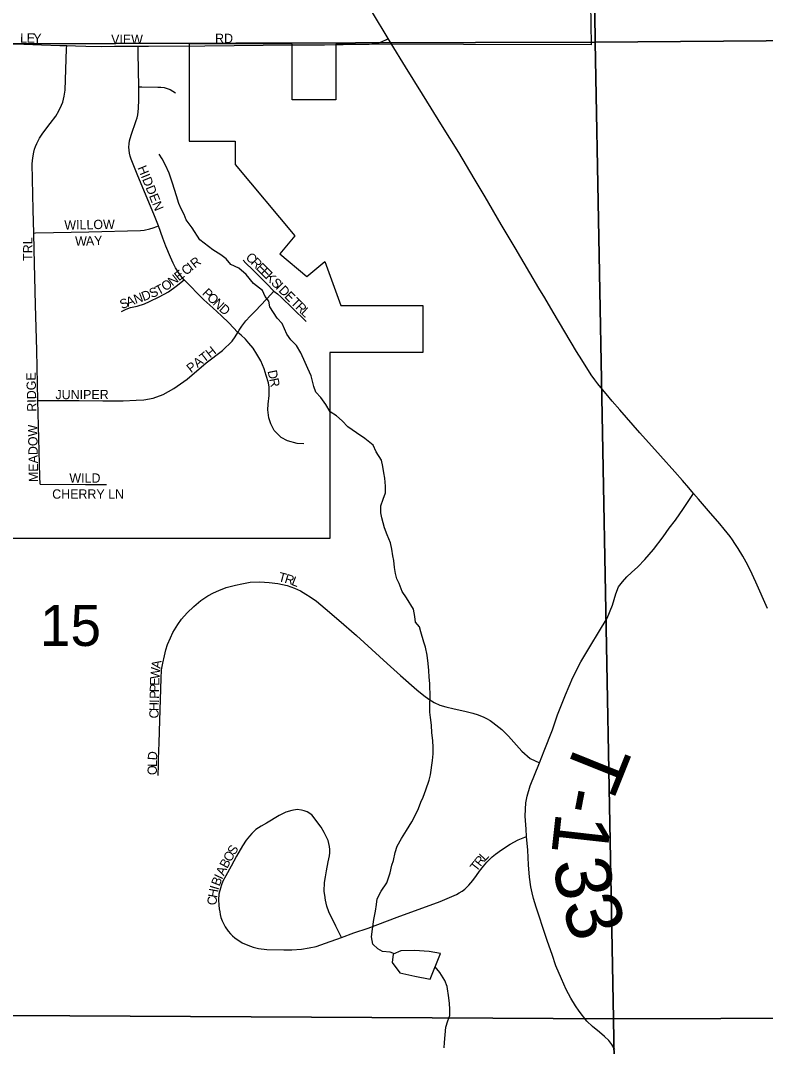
# Model space of a CAD drawing. Extents: x 1985906 to 2360102, y 891258 to 1222054.
# Drawn here: x 2190309 to 2194313, y 1073952 to 1079466 of the extents above; entities that cross this region are included whole.
import ezdxf

# ---------------------------------------------------------------- set-up
doc = ezdxf.new("R2010")
doc.units = 0
for name, color, linetype in [('GM_X_City_Street', 7, 'Continuous'), ('GM_X_City_Street_Text', 7, 'Continuous'), ('GM_X_Corporation', 7, 'Continuous'), ('GM_X_Minor_Lake', 7, 'Continuous'), ('GM_X_Minor_River', 7, 'Continuous'), ('GM_X_Section', 7, 'Continuous'), ('GM_X_Section_Text', 7, 'Continuous'), ('GM_X_Township_Road', 7, 'Continuous'), ('GM_X_Township_Road_Text', 7, 'Continuous'), ('GM_X_Township_Subdivision', 7, 'Continuous'), ('GM_X_Township_Subdivision_Text', 7, 'Continuous')]:
    doc.layers.add(name, color=color, linetype=linetype)

msp = doc.modelspace()

# ---------------------------------------------------------------- linework, layer by layer
at = {"layer": 'GM_X_City_Street'}
for points in [[(2192284.5, 1079369.1), (2192201.3, 1079508.2), (2192169.6, 1079560.9)], [(2192300.2, 1079343.2), (2192284.5, 1079369.1)], [(2190090.2, 1079346.7), (2190161, 1079344.3), (2190243, 1079341), (2190326.7, 1079338.1), (2190421.1, 1079335.6), (2190519.9, 1079332.5), (2190557.3, 1079330.9)], [(2190379.4, 1078323.9), (2190377, 1078448.5), (2190371.5, 1078695), (2190374, 1078727.1), (2190379.5, 1078759), (2190383.7, 1078774.5), (2190389.2, 1078789.5), (2190395.7, 1078804.3), (2190410.7, 1078833.1), (2190428.5, 1078860.2), (2190468.6, 1078912.1), (2190498.1, 1078952.1), (2190515.4, 1078980.7), (2190529.7, 1079010.8), (2190535.7, 1079026.5), (2190540.3, 1079042.7), (2190543.7, 1079059.2), (2190547.7, 1079092.3), (2190556.6, 1079313.8), (2190557.3, 1079330.9)], [(2190557.3, 1079330.9), (2190604.1, 1079329), (2190659.1, 1079327.8), (2190744.3, 1079327), (2190814.5, 1079327.7), (2190909.9, 1079328.1), (2190941.1, 1079328.3)], [(2190941.1, 1079328.3), (2190997, 1079328.5), (2191298.6, 1079330.7), (2191770.3, 1079334.6), (2191942.8, 1079335.3)], [(2190943.7, 1079109.4), (2190941.5, 1079292.6), (2190941.2, 1079317.1), (2190941.1, 1079328.3)], [(2192043.1, 1079337.9), (2192073.4, 1079338.9)], [(2191049.8, 1078361.7), (2191028, 1078417.1), (2190935.3, 1078639.9), (2190903.6, 1078721.6), (2190898.5, 1078737.3), (2190894.6, 1078753.3), (2190892.2, 1078769.5), (2190891.3, 1078785.9), (2190892.2, 1078802.4), (2190894.7, 1078818.6), (2190903, 1078850.5), (2190931, 1078927.9), (2190935.6, 1078943.6), (2190939.3, 1078959.6), (2190943.3, 1078992.2), (2190944.5, 1079041.5), (2190943.7, 1079109.4)], [(2190943.7, 1079109.4), (2190960.3, 1079109.2), (2191046.4, 1079108), (2191063.5, 1079107.2), (2191080.4, 1079105.2), (2191096.9, 1079101.4), (2191112.7, 1079095), (2191127.5, 1079086.5), (2191141.7, 1079076.8)], [(2190379.4, 1078323.9), (2190389.5, 1078324.1), (2190485.8, 1078326), (2190676.1, 1078330.8), (2190953.6, 1078338.1), (2190973.1, 1078339.9), (2191002.8, 1078345.6), (2191021.1, 1078351), (2191040.5, 1078358.2), (2191049.8, 1078361.7)], [(2191188.6, 1078072.9), (2191168.5, 1078096.4), (2191141.7, 1078136.7), (2191129.1, 1078162), (2191115.1, 1078194.7), (2191090, 1078253.3), (2191073.8, 1078296.9), (2191049.8, 1078361.7)], [(2190402.1, 1077424), (2190395.4, 1077692.1), (2190388.9, 1077938.7), (2190381.2, 1078234.8), (2190379.4, 1078323.9)], [(2191504.6, 1078177.5), (2191519.7, 1078162.4), (2191554.7, 1078128.7), (2191581.8, 1078101.6), (2191630.5, 1078052.9), (2191670.6, 1078012.1)], [(2190851.6, 1077901.8), (2190875.8, 1077915), (2190899.7, 1077924), (2190935.8, 1077930.6), (2190974.9, 1077943.3), (2191001.8, 1077956.6), (2191053.9, 1077980.1), (2191103.1, 1078007.1), (2191145.3, 1078037.4), (2191188.6, 1078072.9)], [(2191476.4, 1077789.9), (2191428.3, 1077840.5), (2191389.1, 1077879.2), (2191342.4, 1077922.4), (2191294, 1077965.1), (2191188.6, 1078072.9)], [(2191476.4, 1077789.9), (2191484.7, 1077802), (2191498.9, 1077822.7), (2191519.4, 1077852.3), (2191542.7, 1077876.5), (2191576.2, 1077911.6), (2191594.4, 1077930.5), (2191633.5, 1077972.3), (2191670.6, 1078012.1)], [(2191670.6, 1078012.1), (2191689.3, 1077996.4), (2191708.9, 1077979.8), (2191729.7, 1077959.5), (2191752, 1077937.7), (2191795.6, 1077895), (2191818.5, 1077872.6), (2191844.2, 1077847.5)], [(2190402.1, 1077424), (2190475.6, 1077423.7), (2190530.5, 1077423.6), (2190624.3, 1077423.3), (2190751.7, 1077422.9), (2190860, 1077422.9), (2190929.8, 1077425.3), (2190971.3, 1077426.6), (2191022.2, 1077436), (2191074.5, 1077456.1), (2191131.9, 1077489.2), (2191203.9, 1077538.6), (2191306.3, 1077626.2), (2191393.4, 1077691.8), (2191447, 1077742.7), (2191461.8, 1077765.4), (2191476.4, 1077789.9)], [(2191832, 1077191.3), (2191795, 1077192.4), (2191744.3, 1077206.5), (2191709, 1077225.8), (2191671.9, 1077262.7), (2191654.2, 1077299), (2191643.3, 1077330.8), (2191638, 1077373.2), (2191639.1, 1077404.4), (2191644.6, 1077450.5), (2191645.1, 1077495.1), (2191641.8, 1077518.4), (2191629.6, 1077558.4), (2191618.7, 1077593.7), (2191599.5, 1077636.4), (2191579.1, 1077672.9), (2191559.3, 1077704.8), (2191536, 1077732.3), (2191518.4, 1077753.1), (2191494.9, 1077774.8), (2191476.4, 1077789.9)], [(2190414, 1076973.3), (2190411.7, 1077016), (2190402.1, 1077424)], [(2190414, 1076973.3), (2190657.4, 1076972.6), (2190771, 1076972.6)]]:
    msp.add_lwpolyline(points, dxfattribs=at)
at = {"layer": 'GM_X_Corporation'}
msp.add_lwpolyline([(2193361.8, 1080225.6), (2193375.2, 1079335.7), (2192002.6, 1079338.3), (2192002.6, 1079039.7), (2191768.6, 1079039.7), (2191768.6, 1079338.7), (2191215, 1079339.8), (2191214.2, 1078817.7), (2191462.3, 1078817.7), (2191462.3, 1078691.6), (2191783.6, 1078308.4), (2191702.6, 1078211.8), (2191847.4, 1078090.2), (2191944, 1078171.2), (2192030.1, 1077934.3), (2192471.2, 1077934.2), (2192471.2, 1077682.1), (2191971, 1077682.2), (2191970.7, 1076681.9), (2190033, 1076682.4)], dxfattribs=at)
at = {"layer": 'GM_X_Minor_Lake'}
for points in [[(2192566.7, 1074451.9), (2192504.5, 1074463.5), (2192426.4, 1074468.9), (2192352.3, 1074466.3), (2192312.4, 1074448), (2192306.7, 1074403.8), (2192347.2, 1074348), (2192427.4, 1074330.5), (2192509.6, 1074313.1)], [(2192509.6, 1074313.1), (2192566.7, 1074451.9)]]:
    msp.add_lwpolyline(points, dxfattribs=at)
at = {"layer": 'GM_X_Minor_River'}
for points in [[(2192250.1, 1076793.4), (2192245.6, 1076819.5), (2192244.8, 1076857.6), (2192258.2, 1076894), (2192269.6, 1076928.4), (2192270.9, 1076962.6), (2192266.1, 1077006.7), (2192261.5, 1077034.8), (2192256.8, 1077068.8), (2192248.1, 1077102.8), (2192221.1, 1077148.5), (2192204.3, 1077184.3), (2192159.4, 1077219.6), (2192114.6, 1077250.9), (2192067.8, 1077282.2), (2192037, 1077313.7), (2192006.3, 1077341.3), (2191973.8, 1077362.8), (2191948.9, 1077402.5), (2191922, 1077440.1), (2191895.4, 1077467.8), (2191884.7, 1077499.7), (2191871.6, 1077555.7), (2191852.7, 1077595.5), (2191838, 1077627.4), (2191814.9, 1077679.2), (2191792, 1077718.9), (2191761.3, 1077750.5), (2191740.6, 1077780.2), (2191715.4, 1077838), (2191688.7, 1077865.6), (2191649.3, 1077927.2), (2191642.7, 1077957.2), (2191624.1, 1077982.9), (2191609.4, 1078014.8), (2191560.5, 1078052.1), (2191521.3, 1078101.5), (2191482.5, 1078134.9), (2191439.9, 1078154.2), (2191413.2, 1078185.8), (2191384.6, 1078207.4), (2191341.9, 1078232.7), (2191272.5, 1078287.6), (2191231.1, 1078351.1), (2191198.1, 1078394.7), (2191187.5, 1078422.6), (2191172.8, 1078454.5), (2191160.2, 1078482.4), (2191147.4, 1078524.3), (2191136.7, 1078558.3), (2191126, 1078592.2), (2191106.8, 1078646.1), (2191087.9, 1078687.9), (2191069.2, 1078721.8), (2191054.6, 1078747.6)], [(2192318.8, 1074450.9), (2192295.3, 1074459.6), (2192255, 1074462.8), (2192228.6, 1074476.4), (2192202, 1074502), (2192195.2, 1074542.1), (2192200.5, 1074582.3), (2192207.5, 1074634.7), (2192216.7, 1074679.1), (2192222, 1074715.3), (2192225.4, 1074745.6), (2192246.7, 1074786.1), (2192278, 1074830.9), (2192295.1, 1074885.5), (2192304.3, 1074925.9), (2192313.9, 1074952.2), (2192323.1, 1074994.6), (2192332.5, 1075028.9), (2192355.8, 1075069.5), (2192383.1, 1075112.2), (2192412.4, 1075159), (2192431.7, 1075197.6), (2192447.1, 1075232), (2192460.6, 1075264.4), (2192472.1, 1075292.8), (2192487.4, 1075331.2), (2192504.5, 1075383.8), (2192512, 1075412.1), (2192522.6, 1075488.6), (2192525.9, 1075524.9), (2192527.2, 1075559), (2192524.5, 1075597.2), (2192519.7, 1075637.2), (2192516.8, 1075679.4), (2192512.1, 1075719.5), (2192509.5, 1075749.6), (2192508.6, 1075793.8), (2192510, 1075827.9), (2192508.5, 1075902.2), (2192505.8, 1075936.4), (2192503.1, 1075972.5), (2192500.4, 1076010.6), (2192493.5, 1076054.7), (2192484.6, 1076098.7), (2192476.1, 1076124.7), (2192460.9, 1076180.6), (2192452.4, 1076206.6), (2192431.8, 1076232.3), (2192427.2, 1076262.4), (2192420.4, 1076302.4), (2192383, 1076364), (2192360.3, 1076397.7), (2192343.4, 1076439.6), (2192330.8, 1076465.4), (2192324.2, 1076493.4), (2192319.6, 1076525.5), (2192314.8, 1076563.6), (2192310.3, 1076589.6), (2192303.6, 1076625.7), (2192296.9, 1076659.7), (2192280, 1076701.6), (2192265.2, 1076739.5), (2192250.1, 1076793.4)], [(2192586.6, 1073944.8), (2192588.1, 1073972.9), (2192591.3, 1074015.2), (2192594.5, 1074055.4), (2192605.9, 1074089.8), (2192615.4, 1074118.1), (2192616.8, 1074152.3), (2192614.2, 1074182.4), (2192611.5, 1074214.5), (2192602.3, 1074274.6), (2192589.7, 1074306.5), (2192562.7, 1074350.2), (2192536.9, 1074379.6)]]:
    msp.add_lwpolyline(points, dxfattribs=at)
at = {"layer": 'GM_X_Section'}
for points in [[(2187898.2, 1084758.1), (2190635.5, 1084622.7), (2193335.5, 1084631.1), (2193397.1, 1079349.8), (2190176.7, 1079340.8), (2187896.4, 1079414.3)], [(2193335.5, 1084631.1), (2198642.9, 1084699), (2198680.6, 1079391.5), (2193397.1, 1079349.8)], [(2187896.4, 1079414.3), (2190176.7, 1079340.8), (2193397.1, 1079349.8), (2193496.4, 1074100.9), (2187974, 1074131.2)], [(2193397.1, 1079349.8), (2198680.6, 1079391.5), (2198696.1, 1074117.8), (2193496.4, 1074100.9)], [(2193496.4, 1074100.9), (2193580.3, 1068779.9), (2188098.3, 1068782.5), (2188026.6, 1070296.9), (2187974, 1074131.2)], [(2193496.4, 1074100.9), (2198696.1, 1074117.8), (2198715.6, 1068824.2), (2193580.3, 1068779.9)]]:
    msp.add_lwpolyline(points, close=True, dxfattribs=at)
at = {"layer": 'GM_X_Township_Road'}
for points in [[(2192073.4, 1079338.9), (2192092.2, 1079339.4), (2192181.9, 1079339), (2192197.2, 1079339.7), (2192210.5, 1079340.8), (2192220.8, 1079342.1), (2192229.5, 1079343.8), (2192236.7, 1079345.7), (2192244.2, 1079348.7), (2192245.9, 1079349.5), (2192252.9, 1079352.8), (2192276, 1079364.7), (2192284.5, 1079369.1)], [(2191942.8, 1079335.3), (2192007.6, 1079336.8), (2192043.1, 1079337.9)], [(2193926.6, 1076924.9), (2193900.5, 1076955), (2193866.7, 1076993.2), (2193824.9, 1077040.5), (2193748.6, 1077125.9), (2193638.1, 1077250.9), (2193530.4, 1077372.8), (2193488.6, 1077420.6), (2193455.8, 1077459.3), (2193436, 1077483.3), (2193412, 1077512.8), (2193395.4, 1077535.7), (2193376.7, 1077562.4), (2193325.2, 1077642.1), (2193297.5, 1077687), (2193171.9, 1077898.3), (2193126.1, 1077975), (2193095.2, 1078026.9), (2193045.4, 1078110.7), (2192968, 1078243.8), (2192892.6, 1078370.4), (2192806.1, 1078517.7), (2192747.6, 1078616.1), (2192663.8, 1078756.6), (2192577.6, 1078896.9), (2192470, 1079069.3), (2192378, 1079216.1), (2192300.2, 1079343.2)], [(2193097.5, 1075476.1), (2193124.1, 1075540.2), (2193168.7, 1075654.6), (2193195.3, 1075734.9), (2193237.9, 1075842.3), (2193277, 1075934.3), (2193320.3, 1076018.7), (2193373.3, 1076108.7), (2193415.2, 1076177.8), (2193461.3, 1076254.5), (2193490.6, 1076324.3), (2193508, 1076384.3), (2193523.4, 1076422.6), (2193543.6, 1076449.8), (2193568.1, 1076476.3), (2193593.2, 1076499.3), (2193627.4, 1076530), (2193665.1, 1076569.8), (2193710.4, 1076623.5), (2193762.1, 1076691.8), (2193794.9, 1076737.9), (2193828.4, 1076780.4), (2193873, 1076843.9), (2193919.1, 1076913.6), (2193926.6, 1076924.9)], [(2194323.8, 1076306.1), (2194260.9, 1076447.9), (2194229.8, 1076513.1), (2194208.5, 1076555.6), (2194191.5, 1076586.5), (2194166.5, 1076628.6), (2194148.8, 1076655.7), (2194136.3, 1076674.4), (2194122.8, 1076692.8), (2194091.4, 1076732), (2194067.9, 1076761.3), (2194007.4, 1076831.7), (2193953, 1076894.4), (2193926.6, 1076924.9)], [(2193029.1, 1075079.8), (2193026.3, 1075121), (2193020.7, 1075190.1), (2193022.1, 1075228.4), (2193025.6, 1075261.9), (2193031.9, 1075296.8), (2193048, 1075352.6), (2193097.5, 1075476.1)], [(2193503.1, 1073935.6), (2193487.7, 1073962.8), (2193471, 1073984.4), (2193447.3, 1074006.7), (2193420.1, 1074029.1), (2193383.1, 1074059.8), (2193353.1, 1074089.1), (2193312, 1074142.1), (2193292.5, 1074170), (2193267.1, 1074211.9), (2193242.3, 1074258), (2193215.8, 1074315.9), (2193186.5, 1074386.3), (2193165.6, 1074446.3), (2193141.9, 1074516.1), (2193121.7, 1074576.1), (2193090.9, 1074669.3), (2193081.1, 1074700.1), (2193066.2, 1074746.7), (2193057.9, 1074778.6), (2193051.7, 1074810.9), (2193045, 1074861.5), (2193038.8, 1074927.7), (2193035.3, 1075007.3), (2193029.1, 1075079.8)]]:
    msp.add_lwpolyline(points, dxfattribs=at)
at = {"layer": 'GM_X_Township_Subdivision'}
for points in [[(2191048.4, 1075408), (2191050.5, 1075465), (2191050.8, 1075497.5), (2191053.8, 1075584.1), (2191057.6, 1075704), (2191063.8, 1075929.4), (2191066.8, 1075975.7), (2191072.9, 1076012.2), (2191081.7, 1076051.9), (2191090.3, 1076083.3), (2191098.8, 1076113.1), (2191114.7, 1076148.8), (2191127.6, 1076176.9), (2191154.2, 1076220.9), (2191173.9, 1076249), (2191205.1, 1076282.3), (2191240, 1076316.5), (2191278, 1076349.1), (2191315.2, 1076374.1), (2191346.3, 1076390.1), (2191374.4, 1076402.2), (2191414.6, 1076418.1), (2191448.9, 1076427.8), (2191464, 1076431.4), (2191498.1, 1076439.3), (2191543.6, 1076446.9), (2191595.3, 1076449.2), (2191644.6, 1076445.4), (2191691.6, 1076440.1), (2191742.5, 1076430.2), (2191782, 1076415.7), (2191814.2, 1076400.8), (2191841.8, 1076383.6), (2191866.2, 1076367.9), (2191900.4, 1076345.1), (2191945.9, 1076306.7), (2192020, 1076243.9), (2192114.3, 1076160.1), (2192278.7, 1076010.6), (2192351.7, 1075945.1), (2192438, 1075869.3), (2192476.3, 1075837.9), (2192503.3, 1075818.6), (2192531.8, 1075801.5), (2192561.9, 1075787.2), (2192593.9, 1075777.1), (2192638.7, 1075766.5), (2192697.2, 1075755.1), (2192740.4, 1075743.7), (2192769.3, 1075734.6), (2192798.9, 1075722.4), (2192814, 1075714.1), (2192832.2, 1075703.5), (2192847.4, 1075693.6), (2192895.2, 1075656.3), (2192930.9, 1075619.2), (2193003.7, 1075539.4), (2193048.5, 1075499.2), (2193097.5, 1075476.1)], [(2192034.1, 1074538.4), (2192003.9, 1074598.5), (2191965.2, 1074675.3), (2191954.6, 1074706.7), (2191948.3, 1074738.6), (2191943.7, 1074765), (2191941.5, 1074785.1), (2191940.9, 1074803.1), (2191942.3, 1074818.2), (2191943, 1074833.9), (2191947.3, 1074864.1), (2191953.8, 1074895.7), (2191963.1, 1074944.5), (2191969.6, 1074977.5), (2191971, 1074993.3), (2191972, 1075010.9), (2191970, 1075027), (2191966.5, 1075043), (2191961.7, 1075058.5), (2191955.7, 1075073.7), (2191941.4, 1075102.9), (2191924.2, 1075130.7), (2191874.9, 1075197.2), (2191849.8, 1075213), (2191834, 1075219.4), (2191819, 1075222.3), (2191796, 1075225.2), (2191767.3, 1075220.9), (2191734.3, 1075210.8), (2191699.1, 1075192.9), (2191630.2, 1075152.7), (2191601.8, 1075135.4), (2191574.2, 1075117.6), (2191551.2, 1075096.8), (2191539, 1075083.2), (2191521, 1075060.2), (2191500.9, 1075030.8), (2191468.6, 1074975.5), (2191440.2, 1074920.7), (2191411.9, 1074870), (2191396.8, 1074840.6), (2191388.9, 1074820.5), (2191383.1, 1074803.3), (2191379.5, 1074789.6), (2191374.5, 1074770.2), (2191373, 1074740.1), (2191373.8, 1074712.1), (2191377.2, 1074691.8), (2191379.7, 1074675.7), (2191381.6, 1074661.9), (2191385.9, 1074645.4), (2191392.4, 1074628.1), (2191399.6, 1074612.3), (2191408.9, 1074594.4), (2191424.7, 1074572.1), (2191436.9, 1074558.5), (2191448.3, 1074547.3), (2191460.4, 1074536.5), (2191473.2, 1074526.7), (2191486.8, 1074517.7), (2191500.8, 1074509.7), (2191530.5, 1074496.4), (2191558.2, 1074485.9), (2191588.3, 1074479.5), (2191632.8, 1074473.7), (2191723.8, 1074472.3), (2191767, 1074471.5), (2191819.4, 1074474.4), (2191859.6, 1074481.5), (2191898.4, 1074489.4), (2191948.4, 1074506.7), (2192034.1, 1074538.4)], [(2192034.1, 1074538.4), (2192099.4, 1074562.6), (2192176.9, 1074588.4), (2192332.6, 1074647.4), (2192564.1, 1074731.5), (2192652.9, 1074769.1), (2192667.2, 1074778.4), (2192682.3, 1074787.8), (2192696, 1074797.8), (2192718.5, 1074819.5), (2192739.9, 1074844.5), (2192758.7, 1074870.9), (2192776.2, 1074894.5), (2192796.5, 1074922), (2192814.4, 1074942.8), (2192843.2, 1074970.8), (2192861.1, 1074985.8), (2192893.9, 1075008.4), (2192941, 1075038.8), (2192983.5, 1075062), (2193029.1, 1075079.8)]]:
    msp.add_lwpolyline(points, dxfattribs=at)

# ---------------------------------------------------------------- texts
at = {"layer": 'GM_X_City_Street_Text'}
for s, rotation, p in [('L', 358.6879, (2190305.9, 1079347.9)), ('E', 358.6614, (2190341.1, 1079347.1)), ('Y', 358.6753, (2190376.3, 1079346.3)), ('VIEW', 0, (2190795.6, 1079340.6)), ('RD', 0, (2191354.4, 1079345)), ('HIDDEN', 292.2025, (2190936.3, 1078674.7)), ('WILLOW', 0.9909, (2190544.6, 1078341.8)), ('A', 1.852, (2190660.7, 1078256.1)), ('Y', 3.3544, (2190706.1, 1078257.6)), ('TRL', 90, (2190372.6, 1078174)), ('W', 0.353, (2190602.1, 1078255.8)), ('C', 315.0172, (2191515.2, 1078189.3)), ('C', 38.4778, (2191197.8, 1078093.8)), ('I', 38.5629, (2191228.9, 1078118.4)), ('R', 38.5119, (2191246, 1078132.1)), ('R', 315, (2191543.2, 1078161.3)), ('E', 315, (2191571.2, 1078133.3)), ('N', 38.2737, (2191125.2, 1078036.2)), ('E', 38.5034, (2191159.9, 1078063.6)), ('E', 315, (2191596.1, 1078108.4)), ('K', 315.0151, (2191621, 1078083.5)), ('S', 22.9114, (2191013.1, 1077973.3)), ('T', 27.9918, (2191049.9, 1077989)), ('O', 35.1175, (2191086.8, 1078009.1)), ('S', 315, (2191652.2, 1078052.4)), ('I', 315, (2191677.1, 1078027.5)), ('D', 314.9992, (2191692.6, 1078011.9)), ('A', 20.0802, (2190886, 1077927.1)), ('N', 19.4025, (2190927.2, 1077942.2)), ('D', 20.2873, (2190969.5, 1077957.1)), ('P', 316.2747, (2191281.7, 1077996)), ('O', 316.2675, (2191307.2, 1077971.6)), ('E', 315, (2191723.7, 1077980.8)), ('T', 315, (2191758, 1077946.6)), ('S', 21.5731, (2190853.6, 1077914.3)), ('N', 316.2738, (2191339, 1077941.2)), ('D', 318.6366, (2191372.4, 1077909.3)), ('R', 315.0388, (2191782.9, 1077921.7)), ('L', 316.8388, (2191812.1, 1077892.5)), ('PATH', 38.1565, (2191225.4, 1077569.8)), ('RIDGE', 91.3632, (2190394.6, 1077364.2)), ('D', 281.7086, (2191636.3, 1077582)), ('R', 281.4671, (2191645.3, 1077539)), ('JUNIPER', 0, (2190496.4, 1077431)), ('MEADOW', 90.8946, (2190403.4, 1076985.8)), ('WILD', 0, (2190571.2, 1076982.2)), ('CHERRY LN', 0, (2190478.8, 1076896.2))]:
    msp.add_text(s, height=50, rotation=rotation, dxfattribs=at).set_placement(p)
at = {"layer": 'GM_X_Section_Text'}
msp.add_text('15', height=221, rotation=0, dxfattribs=at).set_placement((2190412.8, 1076104.7))
at = {"layer": 'GM_X_Township_Road_Text'}
for s, rotation, p in [('T', 248.1884, (2193314.8, 1075629.7)), ('-', 259.122, (2193214, 1075361.9)), ('1', 263.629, (2193187.1, 1075216.6)), ('3', 279.703, (2193169.4, 1074943)), ('3', 289.1587, (2193213.7, 1074710))]:
    msp.add_text(s, height=300, rotation=rotation, dxfattribs=at).set_placement(p)
at = {"layer": 'GM_X_Township_Subdivision_Text'}
for s, rotation, p in [('T', 345.7252, (2191691, 1076453.9)), ('R', 342.5866, (2191724.4, 1076445.4)), ('L', 339.2233, (2191761.5, 1076433.9)), ('W', 84.7812, (2191054.9, 1075924.8)), ('A', 80.9796, (2191060, 1075980.9)), ('P', 88.798, (2191053.1, 1075855.4)), ('E', 88.2237, (2191053.9, 1075890.4)), ('P', 88.815, (2191052.4, 1075820.2)), ('H', 88.7979, (2191051, 1075754.2)), ('I', 88.7755, (2191051.9, 1075798.2)), ('C', 88.81, (2191050.2, 1075714.6)), ('D', 86.0187, (2191041.7, 1075489.1)), ('O', 89.8907, (2191041.4, 1075410.8)), ('L', 89.4809, (2191041.5, 1075454.7)), ('O', 59.6397, (2191437.7, 1074940.1)), ('S', 59.4486, (2191459.9, 1074978.1)), ('B', 62.4247, (2191419.7, 1074905.6)), ('T', 51.72, (2192759.4, 1074888.6)), ('R', 51.0557, (2192781.1, 1074916.1)), ('L', 46.662, (2192805.3, 1074946.1)), ('A', 64.7058, (2191401.1, 1074866.3)), ('B', 68.6766, (2191377.8, 1074810.3)), ('I', 65.0386, (2191391.9, 1074846.4)), ('H', 79.5817, (2191364.3, 1074748.4)), ('I', 73.5143, (2191371.9, 1074790.3)), ('C', 87.157, (2191362.6, 1074710.5))]:
    msp.add_text(s, height=50, rotation=rotation, dxfattribs=at).set_placement(p)

doc.saveas('drawing.dxf')
